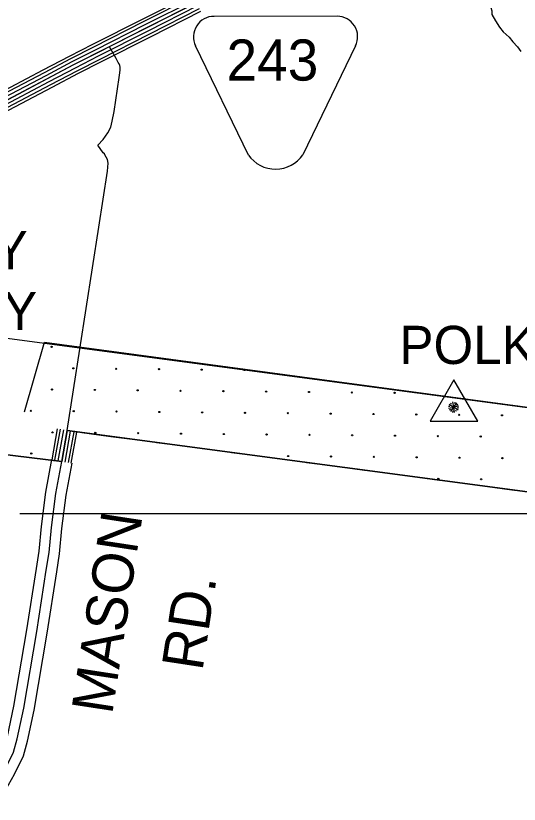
# Model space of a CAD drawing. Extents: x 1551132 to 1791609, y 378168 to 563823.
# Drawn here: x 1620479 to 1625000, y 442743 to 449826 of the extents above; entities that cross this region are included whole.
import ezdxf

# ---------------------------------------------------------------- set-up
doc = ezdxf.new("R2010")
doc.units = 0
for name, color, linetype in [('DESIGN - EROSION CONTROL - Devices', 7, 'Continuous'), ('DESIGN - ROW - Easement Linework and Patterning', 7, 'Continuous'), ('DESIGN - ROW - Right-of-Way and Easement Labels', 7, 'Continuous'), ('DESIGN - ROW - Right-of-Way Linework', 7, 'Continuous'), ('DESIGN - SCRATCH - User 1', 7, 'Continuous'), ('DESIGN - TRAFFIC CONTROL PERMANENT - Signalization', 7, 'Continuous'), ('DESIGN - TRANSPORTATION - Text', 7, 'Continuous'), ('SURVEY - CONTROL with Text', 7, 'Continuous'), ('SURVEY - DRAINAGE - Area Shapes', 7, 'Continuous'), ('SURVEY - DTM - Breaklines', 7, 'Continuous'), ('SURVEY - PROPERTY - Owners', 7, 'Continuous'), ('SURVEY - VEGETATION - Features with Text', 7, 'Continuous')]:
    doc.layers.add(name, color=color, linetype=linetype)

msp = doc.modelspace()

# ---------------------------------------------------------------- linework, layer by layer
at = {"layer": 'DESIGN - EROSION CONTROL - Devices'}
for centre in [(1620800.785, 446852.814), (1620800.785, 446852.814), (1620994.928, 446658.671), (1620994.928, 446658.671), (1621379.481, 446654.937), (1621379.481, 446654.937), (1621764.034, 446651.204), (1621764.034, 446651.204), (1622148.587, 446647.47), (1622148.587, 446647.47), (1622533.14, 446643.737), (1622533.14, 446643.737), (1620804.519, 446468.261), (1620804.519, 446468.261), (1621189.072, 446464.528), (1621189.072, 446464.528), (1621573.625, 446460.794), (1621573.625, 446460.794), (1621958.177, 446457.061), (1621958.177, 446457.061), (1622342.73, 446453.327), (1622342.73, 446453.327), (1622727.283, 446449.594), (1622727.283, 446449.594), (1623111.836, 446445.86), (1623111.836, 446445.86), (1623496.389, 446442.127), (1623496.389, 446442.127), (1623880.942, 446438.393), (1623880.942, 446438.393), (1620614.109, 446277.852), (1620614.109, 446277.852), (1620998.662, 446274.118), (1620998.662, 446274.118), (1621383.215, 446270.384), (1621383.215, 446270.384), (1621767.768, 446266.651), (1621767.768, 446266.651), (1622152.321, 446262.917), (1622152.321, 446262.917), (1622536.874, 446259.184), (1622536.874, 446259.184), (1622921.427, 446255.45), (1622921.427, 446255.45), (1623305.98, 446251.717), (1623305.98, 446251.717), (1623690.533, 446247.983), (1623690.533, 446247.983), (1624075.085, 446244.25), (1624075.085, 446244.25), (1624459.638, 446240.516), (1624459.638, 446240.516), (1624844.191, 446236.783), (1624844.191, 446236.783), (1620808.252, 446083.708), (1620808.252, 446083.708), (1621192.805, 446079.975), (1621192.805, 446079.975), (1621577.358, 446076.241), (1621577.358, 446076.241), (1621961.911, 446072.508), (1621961.911, 446072.508), (1622346.464, 446068.774), (1622346.464, 446068.774), (1622731.017, 446065.041), (1622731.017, 446065.041), (1623115.57, 446061.307), (1623115.57, 446061.307), (1623500.123, 446057.574), (1623500.123, 446057.574), (1623884.676, 446053.84), (1623884.676, 446053.84), (1624269.229, 446050.107), (1624269.229, 446050.107), (1624653.782, 446046.373), (1624653.782, 446046.373), (1620617.842, 445893.299), (1620617.842, 445893.299), (1622925.16, 445870.897), (1622925.16, 445870.897), (1623309.713, 445867.164), (1623309.713, 445867.164), (1623694.266, 445863.43), (1623694.266, 445863.43), (1624078.819, 445859.697), (1624078.819, 445859.697), (1624463.372, 445855.963), (1624463.372, 445855.963), (1624847.925, 445852.23), (1624847.925, 445852.23), (1624272.962, 445665.554), (1624272.962, 445665.554), (1624657.515, 445661.82), (1624657.515, 445661.82)]:
    msp.add_circle(centre, 5.28, dxfattribs=at)
at = {"layer": 'DESIGN - ROW - Easement Linework and Patterning'}
for p, q in [((1623363.997, 449821.233), (1622259.623, 449821.209)), ((1622567.746, 448575.432), (1622093.26, 449555.927)), ((1623530.322, 449555.958), (1623057.294, 448578.342))]:
    msp.add_line(p, q, dxfattribs=at)
for centre, radius, start, end in [((1622259.618, 449636.409), 184.803, 90.0012222, 205.8236111), ((1623363.983, 449636.432), 184.803, 334.1799306, 90.0012222), ((1622811.505, 448746.984), 298.08, 215.1370639, 325.5451361)]:
    msp.add_arc(centre, radius, start, end, dxfattribs=at)
at = {"layer": 'DESIGN - ROW - Right-of-Way Linework'}
msp.add_lwpolyline([(1644023.902, 445351.023), (1620515.237, 445351.01)], dxfattribs=at)
at = {"layer": 'DESIGN - SCRATCH - User 1'}
for points in [[(1620558.336, 446269.567), (1620736.641, 446893.817), (1627832.857, 445938.796)], [(1628465.567, 445097.866), (1620940.619, 446100.305), (1620890.845, 445822.973)], [(1620890.845, 445822.973), (1619103.328, 446040.402), (1618684.763, 445814.088)]]:
    msp.add_lwpolyline(points, dxfattribs=at)
at = {"layer": 'DESIGN - TRANSPORTATION - Text'}
msp.add_lwpolyline([(1624726.249, 449955.024), (1624743.523, 449929.399), (1624743.157, 449901.331), (1624752.765, 449871.122), (1624752.506, 449851.072), (1624752.323, 449837.038), (1624787.606, 449780.403), (1624822.896, 449723.768), (1624856.387, 449683.209), (1624909.786, 449634.35), (1624941.252, 449591.807), (1624982.701, 449547.122), (1624998.417, 449524.847), (1625014.192, 449506.588)], dxfattribs=at)
at = {"layer": 'SURVEY - CONTROL with Text'}
for points in [[(1625220.696, 451564.217), (1623874.053, 450863.031), (1622513.251, 450154.103), (1620997.136, 449384.074), (1619745.382, 448725.123), (1618404.521, 448011.803), (1617534.999, 447555.824), (1616493.207, 446988.975), (1615527.613, 446428.66), (1614557.902, 445862.411), (1613724.296, 445399.724), (1612884.79, 444943.153), (1612783.509, 444881.001), (1612730.719, 444841.959), (1612657.496, 444781.265), (1612604.397, 444726.189), (1612481.725, 444592.327), (1612065.801, 444091.472), (1611739.441, 443669.027), (1611306.585, 443120.413), (1611187.546, 442966.434), (1611082.815, 442828.213), (1611002.133, 442691.526)], [(1622058.203, 450020.25), (1621612.413, 449793.835)], [(1622069.395, 449998.216), (1621623.605, 449771.801)], [(1622083.436, 449970.573), (1621637.646, 449744.159)], [(1622097.469, 449942.931), (1621651.679, 449716.516)], [(1622111.502, 449915.289), (1621665.712, 449688.874)], [(1622125.543, 449887.646), (1621679.753, 449661.232)], [(1622137.184, 449864.721), (1621691.395, 449638.306)], [(1621612.422, 449793.835), (1621166.632, 449567.421)], [(1621623.613, 449771.801), (1621177.823, 449545.387)], [(1621637.654, 449744.159), (1621191.865, 449517.744)], [(1621651.687, 449716.516), (1621205.898, 449490.102)], [(1621665.72, 449688.874), (1621219.931, 449462.46)], [(1621679.762, 449661.232), (1621233.972, 449434.817)], [(1621691.403, 449638.306), (1621245.613, 449411.892)], [(1621166.649, 449567.429), (1620957.304, 449461.109), (1620721.517, 449336.981)], [(1621177.84, 449545.395), (1620968.662, 449439.15), (1620733.025, 449315.114)], [(1621191.881, 449517.753), (1620982.895, 449411.608), (1620747.467, 449287.68)], [(1621205.914, 449490.11), (1620997.136, 449384.074), (1620761.908, 449260.246)], [(1621219.947, 449462.468), (1621011.377, 449356.54), (1620776.349, 449232.812)], [(1621233.989, 449434.825), (1621025.61, 449328.998), (1620790.791, 449205.378)], [(1621245.63, 449411.9), (1621037.427, 449306.155), (1620802.765, 449182.627)], [(1620721.534, 449336.989), (1620279.094, 449104.083)], [(1620733.042, 449315.122), (1620290.602, 449082.216)], [(1620747.483, 449287.688), (1620305.044, 449054.782)], [(1620761.925, 449260.254), (1620319.485, 449027.348)], [(1620776.366, 449232.82), (1620333.926, 448999.914)], [(1620790.807, 449205.386), (1620348.368, 448972.48)], [(1620802.782, 449182.635), (1620360.342, 448949.729)]]:
    msp.add_lwpolyline(points, dxfattribs=at)
at = {"layer": 'SURVEY - DRAINAGE - Area Shapes'}
for points in [[(1621215.947, 448664.847), (1621264.796, 448714.348), (1621306.495, 448773.508), (1621331.611, 448826.168), (1621343.953, 448878.219), (1621362.535, 448966.313), (1621406.526, 449270.788), (1621412.81, 449314.856), (1621416.984, 449340.898), (1621417.384, 449351.615), (1621417.384, 449366.04), (1621413.11, 449378.341), (1621405.626, 449394.375), (1621397.368, 449407.208), (1621379.552, 449441.417), (1621320.787, 449548.453)], [(1620940.619, 446100.305), (1621225.78, 447926.586), (1621301.062, 448429.358), (1621309.528, 448501.484), (1621303.737, 448535.61), (1621277.962, 448577.903), (1621274.004, 448585.953), (1621264.038, 448594.037), (1621215.947, 448664.847)], [(1620804.48, 445838.315), (1620854.287, 446115.805)], [(1620829.788, 445833.764), (1620879.595, 446111.255)], [(1620860.304, 445828.289), (1620910.111, 446105.78)], [(1620890.811, 445822.814), (1620940.619, 446100.305)], [(1620890.811, 445822.814), (1620940.619, 446100.305)], [(1620921.319, 445817.339), (1620971.126, 446094.83)], [(1620951.835, 445811.864), (1621001.642, 446089.355)], [(1620976.159, 445807.497), (1621025.967, 446084.988)]]:
    msp.add_lwpolyline(points, dxfattribs=at)
at = {"layer": 'SURVEY - DTM - Breaklines'}
for p, q in [((1624412.923, 446555.914), (1624199.089, 446185.556)), ((1624626.775, 446185.567), (1624412.923, 446555.914)), ((1624412.923, 446555.914), (1624412.923, 446555.914)), ((1624199.089, 446185.556), (1624626.775, 446185.567))]:
    msp.add_line(p, q, dxfattribs=at)
for points in [[(1624371.261, 446336.395), (1624410.204, 446309.112)], [(1624383.886, 446347.345), (1624391.678, 446338.904)], [(1624401.578, 446356.504), (1624409.804, 446309.687)], [(1624437.653, 446349.155), (1624410.379, 446310.212)], [(1624419.878, 446354.388), (1624417.812, 446342.421)], [(1624436.862, 446327.546), (1624448.837, 446337.447)], [(1624364.087, 446319.803), (1624376.145, 446317.695)], [(1624364.087, 446300.753), (1624410.904, 446308.979)], [(1624381.029, 446289.403), (1624369.763, 446283.061)], [(1624384.196, 446270.436), (1624411.521, 446309.379)], [(1624402.946, 446277.437), (1624400.83, 446263.262)], [(1624457.504, 446318.572), (1624410.687, 446310.346)], [(1624449.938, 446282.938), (1624411.037, 446310.212)], [(1624419.397, 446263.087), (1624411.129, 446309.904)], [(1624437.572, 446270.346), (1624429.08, 446282.363)], [(1624456.621, 446300.755), (1624441.796, 446304.98)]]:
    msp.add_lwpolyline(points, dxfattribs=at)
at = {"layer": 'SURVEY - PROPERTY - Owners'}
for points in [[(1620097.787, 442826.41), (1620233.975, 442978.356), (1620302.882, 443099.218), (1620373.155, 443242.813), (1620403.205, 443352.308), (1620462.403, 443624.165), (1620579.234, 444310.233), (1620663.383, 444860.514), (1620688.207, 445016.251), (1620709.765, 445239.182), (1620748.556, 445547.415), (1620801.572, 445839.04)], [(1620165.327, 442765.867), (1620307.982, 442925.021), (1620383.097, 443056.775), (1620458.37, 443210.587), (1620491.319, 443330.641), (1620551.476, 443606.889), (1620668.782, 444295.758), (1620753.006, 444846.522), (1620778.222, 445004.734), (1620799.921, 445229.149), (1620838.246, 445533.632), (1620890.811, 445822.814)], [(1620278.999, 442751.417), (1620384.913, 442869.578), (1620466.478, 443012.657), (1620546.951, 443177.087), (1620582.917, 443308.115), (1620644.066, 443588.931), (1620761.863, 444280.716), (1620846.17, 444831.972), (1620871.795, 444992.768), (1620893.644, 445218.723), (1620931.477, 445519.298), (1620983.584, 445805.947)]]:
    msp.add_lwpolyline(points, dxfattribs=at)
at = {"layer": 'SURVEY - VEGETATION - Features with Text'}
for points in [[(1620277.868, 446653.086), (1620329.075, 446938.418), (1627832.857, 445938.796)], [(1620890.845, 445822.973), (1620940.619, 446100.305), (1628465.567, 445097.866)], [(1620890.845, 445822.973), (1620937.485, 446082.829)], [(1621071.699, 446082.846), (1621333.384, 446047.979)], [(1621333.384, 446047.979), (1621595.062, 446013.12)], [(1617587.288, 443748.583), (1617793.284, 445332.083), (1619103.328, 446040.402), (1620890.845, 445822.973)], [(1621743.75, 445993.319), (1622005.427, 445958.452)], [(1622005.427, 445958.452), (1622267.112, 445923.593)], [(1622415.792, 445903.792), (1622677.478, 445868.925)], [(1620488.987, 445871.857), (1620751.056, 445839.973)], [(1620751.056, 445839.973), (1620890.845, 445822.973)], [(1622677.478, 445868.925), (1622939.163, 445834.066)], [(1623087.843, 445814.265), (1623349.529, 445779.398)], [(1623349.529, 445779.398), (1623611.206, 445744.539)], [(1623759.894, 445724.738), (1624021.571, 445689.871)], [(1624021.571, 445689.871), (1624283.257, 445655.012)], [(1624431.936, 445635.211), (1624693.622, 445600.344)], [(1624693.622, 445600.344), (1624955.308, 445565.485)]]:
    msp.add_lwpolyline(points, dxfattribs=at)

# ---------------------------------------------------------------- texts
at = {"layer": 'DESIGN - ROW - Easement Linework and Patterning'}
msp.add_text('243', height=369.6052, rotation=0.0012222, dxfattribs=at).set_placement((1622371.004, 449243.837))
at = {"layer": 'DESIGN - ROW - Right-of-Way and Easement Labels'}
for s, p in [('MASON', (1621343.834, 443541.749)), ('RD.', (1622153.999, 443933.16))]:
    msp.add_text(s, height=370.0093, rotation=81.3048083, dxfattribs=at).set_placement(p)
at = {"layer": 'DESIGN - TRAFFIC CONTROL PERMANENT - Signalization'}
for s, p in [('MAURY ', (1618929.2, 447549.108)), ('COUNTY', (1618734.063, 447001.944))]:
    msp.add_text(s, height=342.992, rotation=0.0000333, dxfattribs=at).set_placement(p)
at = {"layer": 'SURVEY - DTM - Breaklines'}
msp.add_text('POLK', height=342.992, rotation=0.0000333, dxfattribs=at).set_placement((1623923.899, 446697.822))

doc.saveas('drawing.dxf')
